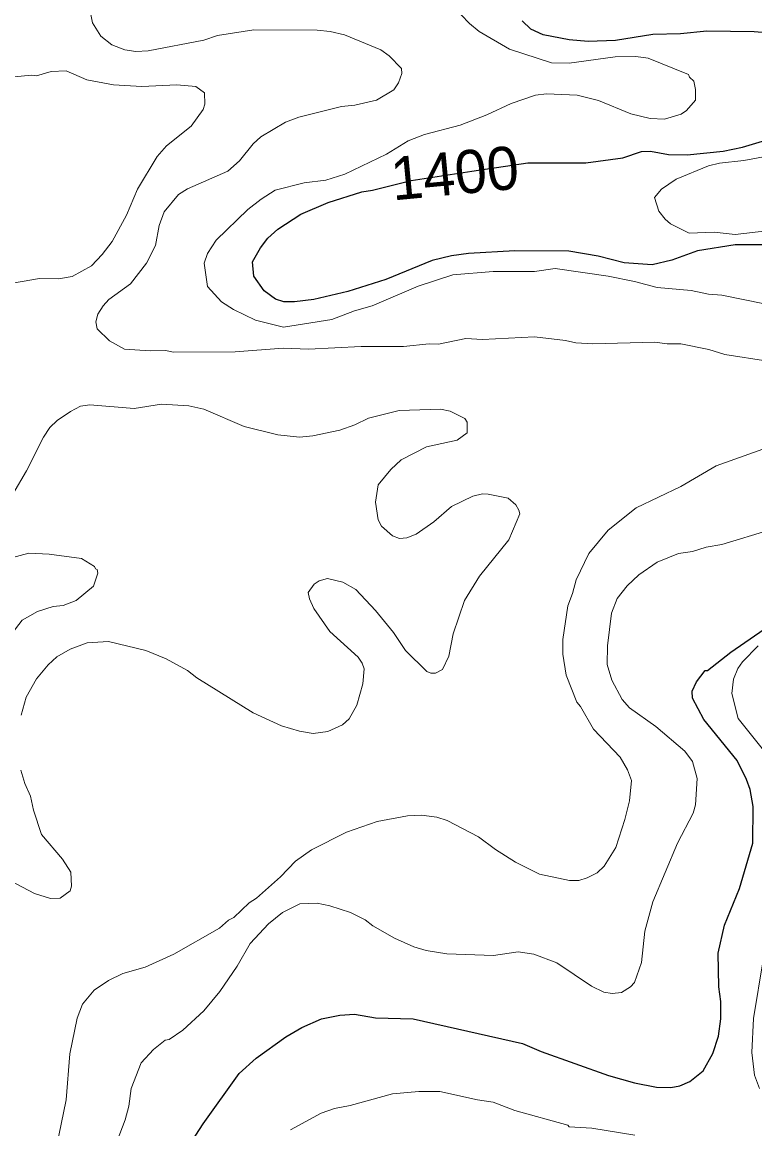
# Model space of a CAD drawing. Extents: x 598.3 to 623.2, y 6902.2 to 6930.1.
# Drawn here: x 610.873 to 612.233, y 6905.547 to 6907.601 of the extents above; entities that cross this region are included whole.
import ezdxf
from ezdxf.enums import TextEntityAlignment as Align

# ---------------------------------------------------------------- set-up
doc = ezdxf.new("R2010")
doc.units = 0
doc.header["$LTSCALE"] = 0.032
doc.layers.add('1', color=7, linetype='Continuous', lineweight=25)
doc.layers.add('2', color=7, linetype='Continuous', lineweight=13)
doc.layers.add('61', color=7, linetype='Continuous')

msp = doc.modelspace()

# ---------------------------------------------------------------- linework, layer by layer
at = {"layer": '1'}
for points in [[(612.3154, 6907.5761), (612.2322, 6907.5824), (612.1438, 6907.5841), (612.0952, 6907.5792), (612.044, 6907.5777), (611.9744, 6907.5664), (611.9239, 6907.5646), (611.8883, 6907.5679), (611.8402, 6907.5772), (611.8172, 6907.5874), (611.8011, 6907.6034)], [(612.2468, 6907.1874), (612.1966, 6907.1875), (612.1266, 6907.1762), (612.079, 6907.1587), (612.0424, 6907.1503), (611.9903, 6907.1542), (611.9424, 6907.1663), (611.8876, 6907.1754), (611.7876, 6907.1761), (611.7015, 6907.1712), (611.6701, 6907.1673), (611.6344, 6907.1584), (611.548, 6907.1234), (611.478, 6907.1006), (611.4144, 6907.0858), (611.379, 6907.0815), (611.3592, 6907.0818), (611.3434, 6907.0868), (611.3224, 6907.1019), (611.3031, 6907.1292), (611.3008, 6907.1562), (611.3156, 6907.182), (611.3293, 6907.1999), (611.3479, 6907.2165), (611.3905, 6907.2441), (611.441, 6907.266), (611.5034, 6907.2859), (611.5237, 6907.2889), (611.595, 6907.3067), (611.7078, 6907.3239), (611.8116, 6907.3397), (611.9194, 6907.3397), (611.988, 6907.3492), (612.0227, 6907.3606), (612.0395, 6907.3614), (612.0732, 6907.355), (612.1076, 6907.3543), (612.1746, 6907.3615), (612.2105, 6907.3687), (612.2824, 6907.3901)], [(612.2299, 6906.1451), (612.2243, 6906.1769), (612.2177, 6906.1953), (612.2002, 6906.2304), (612.1386, 6906.3065), (612.1174, 6906.3462), (612.1168, 6906.359), (612.1249, 6906.3766), (612.141, 6906.3973), (612.1451, 6906.3977), (612.1886, 6906.4314), (612.2686, 6906.4865)], [(611.1478, 6905.4619), (611.2093, 6905.5566), (611.2762, 6905.65), (611.3073, 6905.6785), (611.3627, 6905.7178), (611.3925, 6905.7354), (611.4288, 6905.7515), (611.4628, 6905.758), (611.4898, 6905.7596), (611.5292, 6905.753), (611.5988, 6905.7514), (611.8019, 6905.7055), (611.8368, 6905.6906), (611.9618, 6905.646), (612.0097, 6905.6324), (612.0504, 6905.6243), (612.0774, 6905.6235), (612.0942, 6905.6272), (612.1123, 6905.6347), (612.137, 6905.6546), (612.1554, 6905.6867), (612.1659, 6905.719), (612.17, 6905.7511), (612.1701, 6905.7834), (612.1665, 6905.8103), (612.1652, 6905.8731), (612.1768, 6905.9253), (612.2049, 6905.9929), (612.2296, 6906.0771), (612.2299, 6906.1451)]]:
    msp.add_lwpolyline(points, dxfattribs=at)
at = {"layer": '2'}
for points in [[(611.0004, 6907.6179), (611.0039, 6907.5995), (611.0194, 6907.5747), (611.0397, 6907.5583), (611.0641, 6907.549), (611.0841, 6907.546), (611.1069, 6907.5477), (611.2103, 6907.5672), (611.2359, 6907.576), (611.3033, 6907.5866), (611.421, 6907.5857), (611.445, 6907.5833), (611.4717, 6907.577), (611.5388, 6907.5492), (611.5544, 6907.5383), (611.5773, 6907.5145), (611.5781, 6907.5055), (611.5715, 6907.4879), (611.563, 6907.475), (611.5308, 6907.4556), (611.4906, 6907.4465), (611.4661, 6907.4439), (611.3865, 6907.4246), (611.3619, 6907.4148), (611.3164, 6907.3878), (611.3018, 6907.3747), (611.2767, 6907.3433), (611.2551, 6907.3241), (611.1803, 6907.2916), (611.1635, 6907.2809), (611.1369, 6907.2485), (611.1275, 6907.2234), (611.121, 6907.1861), (611.1038, 6907.1532), (611.0742, 6907.1148), (611.0342, 6907.0858), (611.0233, 6907.0744)], [(612.1469, 6907.096), (612.1148, 6907.1025), (612.0521, 6907.1081), (612.01, 6907.1194), (611.961, 6907.1292), (611.8624, 6907.1437), (611.8242, 6907.1381), (611.7473, 6907.138), (611.6725, 6907.1315), (611.6082, 6907.1105), (611.5227, 6907.0742), (611.49, 6907.0652), (611.4483, 6907.0491), (611.3583, 6907.0345), (611.3066, 6907.0476), (611.2657, 6907.0673), (611.2431, 6907.0815), (611.2173, 6907.11), (611.2108, 6907.1536), (611.2171, 6907.1711), (611.2333, 6907.1959), (611.2923, 6907.2529), (611.3169, 6907.2724), (611.3428, 6907.2886), (611.3964, 6907.3025), (611.4366, 6907.3072), (611.472, 6907.3185), (611.5492, 6907.3555), (611.5899, 6907.3807), (611.6202, 6907.3924), (611.6862, 6907.4093), (611.7359, 6907.4286), (611.781, 6907.4495), (611.8261, 6907.4651), (611.8465, 6907.4675), (611.9032, 6907.4651), (611.9432, 6907.4555), (612.0031, 6907.4304), (612.0389, 6907.4219), (612.0655, 6907.4207), (612.0965, 6907.4297), (612.1063, 6907.4369), (612.123, 6907.4557), (612.1232, 6907.4757), (612.1199, 6907.4913), (612.1119, 6907.4984), (612.1098, 6907.5035), (612.0354, 6907.534), (612.012, 6907.5371), (611.9739, 6907.5363), (611.8887, 6907.5243), (611.8557, 6907.5251), (611.7777, 6907.5504), (611.7215, 6907.5835), (611.7036, 6907.5981), (611.6726, 6907.6303)], [(610.8581, 6907.4992), (610.891, 6907.5021), (610.8997, 6907.5008), (610.9269, 6907.5089), (610.9551, 6907.5101), (610.9932, 6907.4938), (611.0427, 6907.4846), (611.0956, 6907.4813), (611.1603, 6907.4846), (611.1959, 6907.4813), (611.2116, 6907.4694), (611.2124, 6907.4482), (611.2092, 6907.4387), (611.1872, 6907.4075), (611.1412, 6907.3712), (611.1237, 6907.3515), (611.0875, 6907.2906), (611.0667, 6907.2425), (611.0405, 6907.1936), (611.0219, 6907.1694), (611.0019, 6907.1488), (610.9658, 6907.1284), (610.9406, 6907.1244), (610.9054, 6907.1251), (610.8411, 6907.1139)], [(612.2553, 6907.2133), (612.1969, 6907.2069), (612.1574, 6907.2109), (612.1115, 6907.2094), (612.0764, 6907.2267), (612.0668, 6907.2349), (612.0551, 6907.2501), (612.0471, 6907.2751), (612.06, 6907.291), (612.0869, 6907.3093), (612.1473, 6907.3339), (612.1674, 6907.3389), (612.2127, 6907.3437), (612.2561, 6907.3518)], [(612.2508, 6907.0782), (612.1719, 6907.0943), (612.1469, 6907.096)], [(611.0233, 6907.0744), (611.0139, 6907.0591), (611.0102, 6907.0447), (611.0125, 6907.0313), (611.0351, 6907.0093), (611.063, 6906.994), (611.111, 6906.9907), (611.139, 6906.9915), (611.1544, 6906.9884), (611.2688, 6906.9892), (611.3577, 6906.9957), (611.4048, 6906.994), (611.5025, 6906.9989), (611.5813, 6906.9989), (611.6288, 6907.0037), (611.6461, 6907.0029), (611.6966, 6907.0134), (611.7274, 6907.0119), (611.8239, 6907.0167), (611.8818, 6907.0101), (611.9008, 6907.0054), (611.9327, 6907.0038), (612.0476, 6907.0069), (612.0704, 6907.0038), (612.0958, 6907.0037), (612.1479, 6906.9932), (612.1774, 6906.984), (612.2572, 6906.9714)], [(610.8557, 6906.7249), (610.8812, 6906.7679), (610.9126, 6906.8305), (610.9244, 6906.8486), (610.9382, 6906.8614), (610.9628, 6906.8785), (610.9817, 6906.8879), (610.9987, 6906.8903), (611.081, 6906.884), (611.1321, 6906.892), (611.1827, 6906.8887), (611.2107, 6906.8826), (611.2853, 6906.8505), (611.3475, 6906.835), (611.3878, 6906.8305), (611.4129, 6906.8329), (611.4628, 6906.8435), (611.4908, 6906.8535), (611.5162, 6906.8661), (611.5729, 6906.8799), (611.6499, 6906.8823), (611.6679, 6906.8791), (611.6947, 6906.8652), (611.6989, 6906.8586), (611.6989, 6906.8389), (611.6805, 6906.8248), (611.6239, 6906.8124), (611.5766, 6906.7884), (611.5573, 6906.7707), (611.5338, 6906.7422), (611.5293, 6906.7102), (611.534, 6906.6773), (611.5405, 6906.6657), (611.5604, 6906.6477), (611.5735, 6906.6427), (611.5875, 6906.6435), (611.6048, 6906.6506), (611.6372, 6906.6733), (611.6699, 6906.7017), (611.7097, 6906.7209), (611.7278, 6906.7252), (611.7383, 6906.7251), (611.775, 6906.7171), (611.7895, 6906.705), (611.7952, 6906.6954), (611.7967, 6906.688), (611.7765, 6906.64), (611.7219, 6906.5727), (611.6942, 6906.5272), (611.6732, 6906.4659), (611.6654, 6906.4241), (611.6536, 6906.3992), (611.6405, 6906.3926), (611.632, 6906.3927), (611.6242, 6906.3959), (611.5849, 6906.4344), (611.5623, 6906.4684), (611.5293, 6906.5087), (611.4923, 6906.5481), (611.4683, 6906.5614), (611.4397, 6906.5681), (611.4248, 6906.5642), (611.4155, 6906.5577), (611.4042, 6906.5424), (611.4066, 6906.5308), (611.4146, 6906.5126), (611.4441, 6906.47), (611.4969, 6906.4222), (611.5044, 6906.4112), (611.508, 6906.4007), (611.5054, 6906.3729), (611.4944, 6906.3335), (611.4799, 6906.3079), (611.4681, 6906.2968)], [(612.2914, 6906.824), (612.1612, 6906.7774), (612.096, 6906.7392), (612.0128, 6906.6992), (611.9612, 6906.658), (611.9251, 6906.6148), (611.9013, 6906.5661), (611.895, 6906.5405), (611.8861, 6906.5176), (611.877, 6906.4549), (611.877, 6906.4276), (611.8827, 6906.3891), (611.9025, 6906.3389), (611.9093, 6906.331), (611.9338, 6906.2887), (611.9834, 6906.2367), (611.9966, 6906.2131), (612.0041, 6906.1935), (612.0007, 6906.1557), (611.9921, 6906.1211), (611.975, 6906.069), (611.9535, 6906.0344), (611.9403, 6906.0222), (611.9221, 6906.0127), (611.9067, 6906.0081), (611.8894, 6906.0081), (611.8333, 6906.0194), (611.7887, 6906.0418), (611.7515, 6906.0653), (611.7201, 6906.0889), (611.6623, 6906.1195), (611.6428, 6906.1253), (611.6147, 6906.1294), (611.5886, 6906.1278), (611.5319, 6906.1173), (611.475, 6906.0977), (611.4104, 6906.065), (611.3807, 6906.0436), (611.3528, 6906.015), (611.3079, 6905.9753), (611.2945, 6905.9663), (611.2662, 6905.9394), (611.2562, 6905.9343), (611.2398, 6905.9194), (611.1547, 6905.8711), (611.1018, 6905.847), (611.0602, 6905.8353), (611.0333, 6905.8225), (611.0072, 6905.8044), (610.9855, 6905.7784), (610.9754, 6905.7527), (610.9618, 6905.6863), (610.9549, 6905.6011), (610.9372, 6905.5137)], [(611.0379, 6905.4938), (611.0642, 6905.5636), (611.0715, 6905.5893), (611.0757, 6905.6222), (611.0943, 6905.6696), (611.1168, 6905.6946), (611.1384, 6905.7114), (611.1464, 6905.7129), (611.1716, 6905.7299), (611.2106, 6905.7658), (611.2401, 6905.8019), (611.2726, 6905.8491), (611.2962, 6905.8909), (611.3302, 6905.9275), (611.3562, 6905.9484), (611.3887, 6905.9644), (611.421, 6905.9658), (611.4445, 6905.9611), (611.4827, 6905.9485), (611.5097, 6905.935), (611.5243, 6905.9237), (611.5645, 6905.9011), (611.6001, 6905.8849), (611.6234, 6905.878), (611.6617, 6905.872), (611.7481, 6905.8689), (611.7939, 6905.8753), (611.8231, 6905.8713), (611.8659, 6905.8549), (611.9301, 6905.8121), (611.9526, 6905.801), (611.9684, 6905.7984), (611.9856, 6905.8001), (612.0024, 6905.8106), (612.0099, 6905.8185), (612.0225, 6905.8557), (612.0292, 6905.9139), (612.0436, 6905.9682), (612.0899, 6906.0771), (612.1185, 6906.1328), (612.123, 6906.1481), (612.1263, 6906.1972), (612.1175, 6906.2288), (612.1032, 6906.2481), (612.0492, 6906.2939), (612.0002, 6906.3284), (611.9872, 6906.3438), (611.9676, 6906.3796), (611.9588, 6906.4088), (611.9596, 6906.4436), (611.9668, 6906.5042), (611.9776, 6906.531), (611.9963, 6906.5548), (612.0176, 6906.5752), (612.0516, 6906.5988), (612.0914, 6906.6149), (612.1172, 6906.6184), (612.1428, 6906.6265), (612.1719, 6906.6314), (612.2618, 6906.6586)], [(610.8173, 6906.4193), (610.8732, 6906.4913), (610.9017, 6906.5073), (610.931, 6906.5162), (610.9491, 6906.5184), (610.9732, 6906.5277), (611.0059, 6906.5543), (611.0139, 6906.5782), (611.0125, 6906.5847), (611.0094, 6906.5861), (611.0076, 6906.5908), (610.9834, 6906.6053), (610.9231, 6906.6136), (610.8858, 6906.6151), (610.8376, 6906.6022)], [(611.4681, 6906.2968), (611.4409, 6906.2844), (611.4135, 6906.2809), (611.3881, 6906.2848), (611.3544, 6906.2947), (611.302, 6906.319), (611.1975, 6906.3841), (611.18, 6906.3978), (611.1406, 6906.4191), (611.1026, 6906.4348), (611.0338, 6906.4516), (610.9937, 6906.449), (610.9623, 6906.437), (610.9378, 6906.4231), (610.9213, 6906.4082), (610.8998, 6906.3821), (610.8809, 6906.3481), (610.8716, 6906.3146)], [(612.2693, 6906.2251), (612.2022, 6906.3084), (612.1903, 6906.3551), (612.1936, 6906.3815), (612.2015, 6906.4012), (612.2104, 6906.4134), (612.2393, 6906.4432)], [(610.8708, 6906.2128), (610.8782, 6906.188), (610.8887, 6906.1641), (610.8946, 6906.1382), (610.9094, 6906.0935), (610.9482, 6906.0472), (610.9638, 6906.0234), (610.9647, 6905.9976), (610.9622, 6905.9887), (610.9436, 6905.9749), (610.9256, 6905.9745), (610.8964, 6905.9835), (610.8503, 6906.0079)], [(612.2419, 6905.6222), (612.2327, 6905.6464), (612.2276, 6905.689), (612.2308, 6905.752), (612.2483, 6905.8606)], [(612.0107, 6905.5352), (611.9307, 6905.5482), (611.8886, 6905.5507), (611.8862, 6905.554), (611.7879, 6905.5811), (611.7473, 6905.5969), (611.7186, 6905.6008), (611.6487, 6905.6162), (611.6097, 6905.6162), (611.5608, 6905.6122), (611.4823, 6905.5904), (611.4531, 6905.5847), (611.428, 6905.5763), (611.3712, 6905.5451)]]:
    msp.add_lwpolyline(points, dxfattribs=at)

# ---------------------------------------------------------------- texts
at = {"layer": '61'}
msp.add_text('1400', height=0.08, rotation=5.44, dxfattribs=at).set_placement((611.6799, 6907.281), align=Align.CENTER)

doc.saveas('drawing.dxf')
